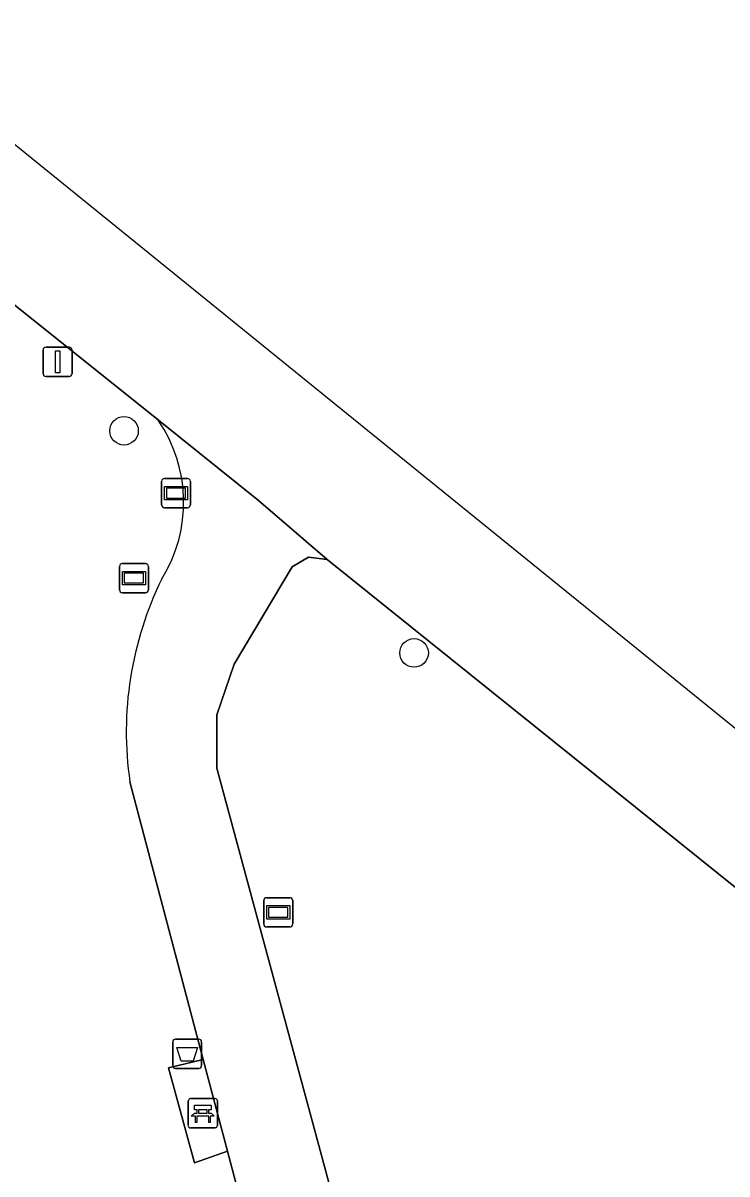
# Model space of a CAD drawing. Extents: x 159817 to 160765, y 380688 to 381638.
# Drawn here: x 160681.84 to 160705.93, y 381579.34 to 381618.72 of the extents above; entities that cross this region are included whole.
import ezdxf

# ---------------------------------------------------------------- set-up
doc = ezdxf.new("R2010")
doc.units = 0
for name, color, linetype in [('IMGEO_Afvalbak', 7, 'Continuous'), ('IMGEO_Bank', 7, 'Continuous'), ('IMGEO_Boom', 7, 'Continuous'), ('IMGEO_Groenvoorziening', 7, 'Continuous'), ('IMGEO_Rijbaan_lokaal_gesloten', 7, 'Continuous'), ('IMGEO_Straatnaambord', 7, 'Continuous'), ('IMGEO_Verkeersbordpaal', 7, 'Continuous'), ('IMGEO_Voetpad_halfverhard', 7, 'Continuous'), ('IMGEO_Voetpad_open', 7, 'Continuous'), ('IMGEO_Wegwijzer', 7, 'Continuous')]:
    doc.layers.add(name, color=color, linetype=linetype)

msp = doc.modelspace()

# ---------------------------------------------------------------- linework, layer by layer
at = {"layer": 'IMGEO_Afvalbak'}
for p, q in [((160687.06, 381583.95), (160687.85, 381583.95)), ((160687.85, 381583.95), (160687.06, 381583.95)), ((160686.96, 381583.05), (160686.96, 381583.85)), ((160686.96, 381583.85), (160686.96, 381583.05)), ((160687.95, 381583.85), (160687.95, 381583.05)), ((160687.95, 381583.05), (160687.95, 381583.85)), ((160687.85, 381582.95), (160687.06, 381582.95)), ((160687.06, 381582.95), (160687.85, 381582.95))]:
    msp.add_line(p, q, dxfattribs=at)
msp.add_lwpolyline([(160687.103, 381583.664), (160687.807, 381583.664), (160687.658, 381583.194), (160687.252, 381583.194), (160687.103, 381583.664)], dxfattribs=at)
for centre, start, end in [((160687.06, 381583.85), 90, 180), ((160687.06, 381583.85), 90, 180), ((160687.85, 381583.85), 0, 90), ((160687.85, 381583.85), 360, 90), ((160687.06, 381583.05), 180, 270), ((160687.06, 381583.05), 180, 270), ((160687.85, 381583.05), 270, 0), ((160687.85, 381583.05), 270, 0)]:
    msp.add_arc(centre, 0.1, start, end, dxfattribs=at)
at = {"layer": 'IMGEO_Bank'}
for p, q in [((160687.565, 381581.914), (160688.406, 381581.914)), ((160688.406, 381581.914), (160687.565, 381581.914)), ((160687.49, 381580.989), (160687.49, 381581.83)), ((160687.49, 381581.83), (160687.49, 381580.989)), ((160687.799, 381581.42), (160687.799, 381581.526)), ((160687.843, 381581.526), (160687.843, 381581.42)), ((160688.131, 381581.532), (160687.849, 381581.532)), ((160688.137, 381581.42), (160688.137, 381581.526)), ((160688.181, 381581.526), (160688.181, 381581.42)), ((160688.49, 381581.839), (160688.49, 381580.998)), ((160688.49, 381580.998), (160688.49, 381581.839)), ((160688.187, 381581.312), (160687.794, 381581.312)), ((160687.849, 381581.414), (160688.131, 381581.414)), ((160688.415, 381580.914), (160687.574, 381580.914)), ((160687.574, 381580.914), (160688.415, 381580.914))]:
    msp.add_line(p, q, dxfattribs=at)
for points in [[(160687.793, 381581.532), (160687.707, 381581.532), (160687.707, 381581.693), (160688.27, 381581.693), (160688.27, 381581.532), (160688.187, 381581.532)], [(160687.737, 381581.312), (160687.595, 381581.312), (160687.707, 381581.414), (160687.793, 381581.414)], [(160687.787, 381581.305), (160687.787, 381581.098), (160687.744, 381581.098), (160687.744, 381581.305)], [(160688.187, 381581.414), (160688.27, 381581.414), (160688.382, 381581.312), (160688.243, 381581.312)], [(160688.237, 381581.305), (160688.237, 381581.098), (160688.193, 381581.098), (160688.193, 381581.305)]]:
    msp.add_lwpolyline(points, dxfattribs=at)
for centre, radius, start, end in [((160687.568, 381581.836), 0.0779, 92.4484, 184.2845), ((160687.568, 381581.836), 0.0779, 92.4484, 184.2845), ((160688.412, 381581.836), 0.0779, 2.4484, 94.2845), ((160688.412, 381581.836), 0.0779, 2.4484, 94.2845), ((160687.792, 381581.525), 0.00671, 2.8957, 87.1043), ((160687.849, 381581.525), 0.00671, 92.8957, 177.1043), ((160688.131, 381581.525), 0.00671, 2.8957, 87.1043), ((160688.188, 381581.525), 0.00671, 92.8957, 177.1043), ((160687.737, 381581.305), 0.00671, 2.8957, 87.1043), ((160687.794, 381581.305), 0.00671, 92.8957, 177.1043), ((160687.792, 381581.421), 0.00671, 272.8957, 357.1043), ((160687.849, 381581.421), 0.00671, 182.8957, 267.1043), ((160688.131, 381581.421), 0.00671, 272.8957, 357.1043), ((160688.188, 381581.421), 0.00671, 182.8957, 267.1043), ((160688.186, 381581.305), 0.00671, 2.8957, 87.1043), ((160688.243, 381581.305), 0.00671, 92.8957, 177.1043), ((160687.568, 381580.992), 0.0779, 182.4484, 274.2845), ((160687.568, 381580.992), 0.0779, 182.4484, 274.2845), ((160688.412, 381580.992), 0.0779, 272.4484, 4.2845), ((160688.412, 381580.992), 0.0779, 272.4484, 4.2845)]:
    msp.add_arc(centre, radius, start, end, dxfattribs=at)
at = {"layer": 'IMGEO_Boom'}
for centre in [(160685.292, 381604.767), (160695.221, 381597.166)]:
    msp.add_circle(centre, 0.489, dxfattribs=at)
at = {"layer": 'IMGEO_Groenvoorziening'}
for points in [[(160677.086, 381609.116), (160673.608, 381605.673), (160667.91, 381598.7), (160659.881, 381587.843), (160652.069, 381576.204), (160648.919, 381570.95), (160644.907, 381563.465), (160654.506, 381562.355), (160656.671, 381562.255), (160658.795, 381562.689), (160659.906, 381563.27), (160664.895, 381565.122), (160669.569, 381566.38), (160674.34, 381567.201), (160680.308, 381567.966), (160691.12, 381568.287), (160691.637, 381568.56), (160691.73, 381569.137), (160688.831, 381580.116), (160687.71, 381579.713), (160686.81, 381582.963), (160688.003, 381583.249), (160685.494, 381592.751)], [(160686.467, 381605.127), (160681.209, 381609.342)]]:
    msp.add_lwpolyline(points, dxfattribs=at)
msp.add_lwpolyline([(160715.493, 381581.686), (160692.244, 381600.362), (160691.602, 381600.439), (160691.044, 381600.111), (160689.064, 381596.784), (160688.47, 381595.052), (160688.465, 381593.22), (160695.15, 381568.495), (160695.614, 381568.286), (160703.331, 381568.689), (160711.29, 381568.79)], close=True, dxfattribs=at)
for centre, radius, start, end in [((160682.372, 381602.323), 4.963, 328.1308, 34.4036), ((160697.228, 381594.467), 11.859, 153.8054, 188.3222)]:
    msp.add_arc(centre, radius, start, end, dxfattribs=at)
at = {"layer": 'IMGEO_Rijbaan_lokaal_gesloten'}
msp.add_lwpolyline([(160745.021, 381561.016), (160721.963, 381581.813), (160676.41, 381618.721), (160676.41, 381618.721), (160673.802, 381614.934), (160675.621, 381613.821), (160681.209, 381609.342), (160686.467, 381605.127), (160689.891, 381602.382), (160692.244, 381600.362), (160715.493, 381581.686), (160724.837, 381574.187), (160729.416, 381570.474), (160732.575, 381567.83), (160737.347, 381564.915), (160744.264, 381560.078)], close=True, dxfattribs=at)
at = {"layer": 'IMGEO_Straatnaambord'}
for p, q in [((160685.136, 381599.326), (160685.136, 381600.126)), ((160685.136, 381600.126), (160685.136, 381599.326)), ((160685.236, 381600.226), (160686.026, 381600.226)), ((160686.026, 381600.226), (160685.236, 381600.226)), ((160686.126, 381600.126), (160686.126, 381599.326)), ((160686.126, 381599.326), (160686.126, 381600.126)), ((160686.026, 381599.226), (160685.236, 381599.226)), ((160685.236, 381599.226), (160686.026, 381599.226))]:
    msp.add_line(p, q, dxfattribs=at)
for points in [[(160685.237, 381599.958), (160686.025, 381599.958), (160686.025, 381599.494), (160685.237, 381599.494), (160685.237, 381599.958)], [(160685.302, 381599.893), (160685.302, 381599.559), (160685.96, 381599.559), (160685.96, 381599.893), (160685.302, 381599.893)]]:
    msp.add_lwpolyline(points, dxfattribs=at)
for centre, start, end in [((160685.236, 381600.126), 90, 180), ((160685.236, 381600.126), 90, 180), ((160686.026, 381600.126), 0, 90), ((160686.026, 381600.126), 360, 90), ((160685.236, 381599.326), 180, 270), ((160685.236, 381599.326), 180, 270), ((160686.026, 381599.326), 270, 0), ((160686.026, 381599.326), 270, 0)]:
    msp.add_arc(centre, 0.1, start, end, dxfattribs=at)
at = {"layer": 'IMGEO_Verkeersbordpaal'}
for p, q in [((160682.523, 381606.728), (160682.523, 381607.528)), ((160682.523, 381607.528), (160682.523, 381606.728)), ((160682.623, 381607.628), (160683.413, 381607.628)), ((160683.413, 381607.628), (160682.623, 381607.628)), ((160683.513, 381607.528), (160683.513, 381606.728)), ((160683.513, 381606.728), (160683.513, 381607.528)), ((160683.413, 381606.628), (160682.623, 381606.628)), ((160682.623, 381606.628), (160683.413, 381606.628))]:
    msp.add_line(p, q, dxfattribs=at)
msp.add_lwpolyline([(160682.943, 381607.503), (160683.093, 381607.503), (160683.093, 381606.753), (160682.943, 381606.753), (160682.943, 381607.503)], dxfattribs=at)
for centre, start, end in [((160682.623, 381607.528), 90, 180), ((160682.623, 381607.528), 90, 180), ((160683.413, 381607.528), 0, 90), ((160683.413, 381607.528), 360, 90), ((160682.623, 381606.728), 180, 270), ((160682.623, 381606.728), 180, 270), ((160683.413, 381606.728), 270, 0), ((160683.413, 381606.728), 270, 0)]:
    msp.add_arc(centre, 0.1, start, end, dxfattribs=at)
at = {"layer": 'IMGEO_Voetpad_halfverhard'}
for points in [[(160688.465, 381593.22), (160688.47, 381595.052), (160689.064, 381596.784), (160691.044, 381600.111), (160691.602, 381600.439), (160692.244, 381600.362), (160689.891, 381602.382), (160686.467, 381605.127)], [(160704.731, 381533.364), (160696.12, 381564.947), (160696.127, 381565.335), (160695.15, 381568.495), (160688.465, 381593.22)], [(160685.494, 381592.751), (160688.003, 381583.249), (160688.831, 381580.116), (160691.73, 381569.137), (160692.761, 381565.157), (160693.086, 381564.719), (160700.565, 381538.465)]]:
    msp.add_lwpolyline(points, dxfattribs=at)
for centre, radius, start, end in [((160682.372, 381602.323), 4.963, 328.1308, 34.4036), ((160697.228, 381594.467), 11.859, 153.8054, 188.3222)]:
    msp.add_arc(centre, radius, start, end, dxfattribs=at)
at = {"layer": 'IMGEO_Voetpad_open'}
msp.add_lwpolyline([(160688.003, 381583.249), (160686.81, 381582.963), (160687.71, 381579.713), (160688.831, 381580.116)], close=True, dxfattribs=at)
at = {"layer": 'IMGEO_Wegwijzer'}
for p, q in [((160686.577, 381602.234), (160686.577, 381603.034)), ((160686.577, 381603.034), (160686.577, 381602.234)), ((160686.677, 381603.134), (160687.467, 381603.134)), ((160687.467, 381603.134), (160686.677, 381603.134)), ((160687.567, 381603.034), (160687.567, 381602.234)), ((160687.567, 381602.234), (160687.567, 381603.034)), ((160687.467, 381602.134), (160686.677, 381602.134)), ((160686.677, 381602.134), (160687.467, 381602.134)), ((160690.075, 381587.89), (160690.075, 381588.69)), ((160690.075, 381588.69), (160690.075, 381587.89)), ((160690.175, 381588.79), (160690.965, 381588.79)), ((160690.965, 381588.79), (160690.175, 381588.79)), ((160691.065, 381588.69), (160691.065, 381587.89)), ((160691.065, 381587.89), (160691.065, 381588.69)), ((160690.965, 381587.79), (160690.175, 381587.79)), ((160690.175, 381587.79), (160690.965, 381587.79))]:
    msp.add_line(p, q, dxfattribs=at)
for points in [[(160686.678, 381602.866), (160687.466, 381602.866), (160687.466, 381602.402), (160686.678, 381602.402), (160686.678, 381602.866)], [(160686.743, 381602.801), (160686.743, 381602.467), (160687.401, 381602.467), (160687.401, 381602.801), (160686.743, 381602.801)], [(160690.176, 381588.522), (160690.964, 381588.522), (160690.964, 381588.058), (160690.176, 381588.058), (160690.176, 381588.522)], [(160690.241, 381588.457), (160690.241, 381588.123), (160690.899, 381588.123), (160690.899, 381588.457), (160690.241, 381588.457)]]:
    msp.add_lwpolyline(points, dxfattribs=at)
for centre, start, end in [((160686.677, 381603.034), 90, 180), ((160686.677, 381603.034), 90, 180), ((160687.467, 381603.034), 0, 90), ((160687.467, 381603.034), 360, 90), ((160686.677, 381602.234), 180, 270), ((160686.677, 381602.234), 180, 270), ((160687.467, 381602.234), 270, 0), ((160687.467, 381602.234), 270, 0), ((160690.175, 381588.69), 90, 180), ((160690.175, 381588.69), 90, 180), ((160690.965, 381588.69), 0, 90), ((160690.965, 381588.69), 360, 90), ((160690.175, 381587.89), 180, 270), ((160690.175, 381587.89), 180, 270), ((160690.965, 381587.89), 270, 0), ((160690.965, 381587.89), 270, 0)]:
    msp.add_arc(centre, 0.1, start, end, dxfattribs=at)

doc.saveas('drawing.dxf')
